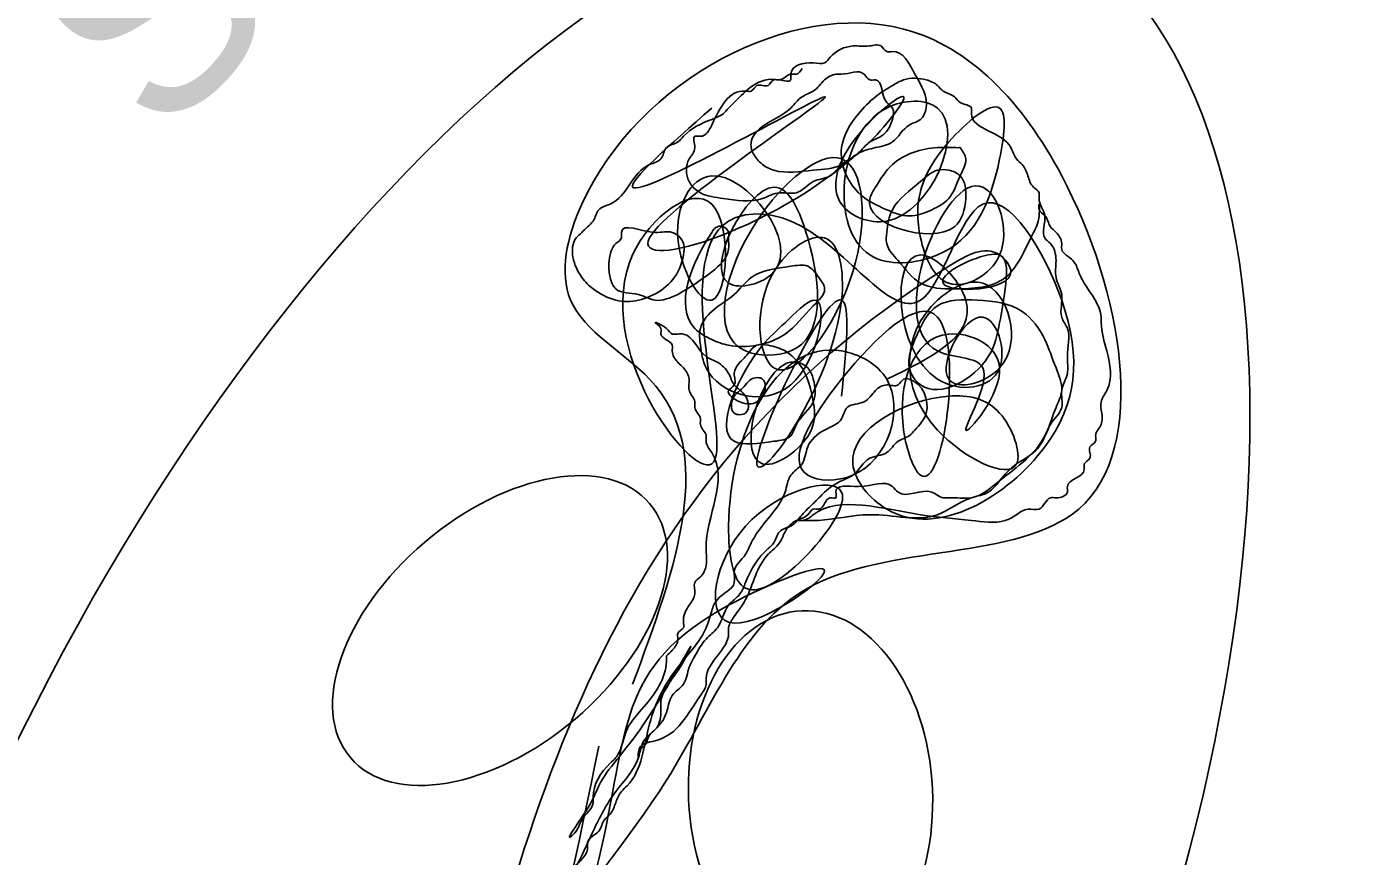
# Model space of a CAD drawing. Extents: x -796 to 2793, y -4650 to 4425.
# Drawn here: x 2628.34 to 2642.24, y 2206.07 to 2214.63 of the extents above; entities that cross this region are included whole.
import ezdxf

# ---------------------------------------------------------------- set-up
doc = ezdxf.new("R2010")
doc.units = 0
doc.layers.add('RD_HC_Data', color=7, linetype='Continuous')
doc.layers.add('RD_HC_Data_Tic', color=7, linetype='Continuous')

msp = doc.modelspace()

# ---------------------------------------------------------------- linework, layer by layer
at = {"layer": 'RD_HC_Data'}
for centre, major_axis, ratio in [((2633.052, 2204.462), (-9.013, -17.5), 0.587971), ((2633.373, 2204.229), (-5.367, -11.55), 0.466338), ((2633.227, 2208.4), (-1.546, -1.313), 0.591245), ((2636.436, 2206.708), (0.088, -1.896), 0.664387)]:
    msp.add_ellipse(centre, major_axis=major_axis, ratio=ratio, dxfattribs=at)
for points in [[(2634.248, 2207.204), (2632.615, 2203.704), (2631.973, 2204.229), (2630.981, 2204.054), (2631.156, 2202.596), (2629.99, 2202.246), (2629.99, 2201.721), (2630.456, 2201.896), (2631.156, 2201.079), (2628.823, 2200.087), (2630.806, 2198.804), (2632.265, 2197.812), (2631.623, 2200.262), (2632.148, 2200.612), (2633.432, 2199.796), (2633.782, 2201.254), (2633.782, 2201.721), (2634.773, 2201.896), (2634.948, 2202.421), (2633.957, 2202.246), (2633.257, 2203.062), (2634.948, 2206.854), (2636.407, 2208.837), (2639.207, 2209.654), (2639.032, 2213.096), (2637.398, 2214.612), (2634.073, 2212.804), (2633.957, 2211.812), (2634.773, 2210.996), (2634.598, 2207.846)], [(2636.348, 2214.204), (2636.29, 2214.146), (2636.232, 2214.146), (2636.115, 2214.087), (2636.057, 2214.087), (2635.998, 2214.029), (2635.882, 2214.029), (2635.823, 2213.971), (2635.765, 2213.971), (2635.415, 2213.621), (2635.298, 2213.504), (2635.24, 2213.504), (2635.24, 2213.387), (2635.182, 2213.271), (2635.182, 2213.037), (2635.298, 2212.921), (2635.532, 2212.862), (2635.94, 2212.862), (2636.115, 2212.921), (2636.29, 2212.921), (2636.465, 2213.037), (2636.64, 2213.096), (2636.757, 2213.212), (2636.932, 2213.329), (2637.048, 2213.446), (2637.165, 2213.504), (2637.282, 2213.679), (2637.282, 2213.796), (2637.223, 2213.854), (2637.107, 2214.087), (2637.048, 2214.087), (2636.99, 2214.146), (2636.757, 2214.146), (2636.698, 2214.146), (2636.582, 2214.087), (2636.465, 2213.971), (2636.348, 2213.912), (2636.232, 2213.796), (2636.057, 2213.679), (2635.823, 2213.446), (2635.823, 2213.387), (2635.882, 2213.271), (2635.94, 2213.212), (2636.057, 2213.154), (2636.465, 2213.154), (2636.757, 2213.212), (2636.932, 2213.329), (2637.107, 2213.387), (2637.282, 2213.446), (2637.457, 2213.621), (2637.573, 2213.679), (2637.632, 2213.796), (2637.515, 2214.146), (2637.282, 2214.379), (2637.223, 2214.379), (2637.165, 2214.437), (2637.048, 2214.437), (2636.873, 2214.437), (2636.64, 2214.321), (2636.582, 2214.262), (2636.465, 2214.262), (2636.232, 2214.146), (2636.232, 2214.087), (2636.115, 2214.087), (2635.648, 2213.854), (2635.59, 2213.796), (2635.532, 2213.737), (2635.415, 2213.679), (2635.123, 2213.504), (2635.065, 2213.446), (2634.948, 2213.387), (2634.89, 2213.271), (2634.773, 2213.212), (2634.365, 2212.804), (2634.248, 2212.746), (2634.19, 2212.629), (2634.132, 2212.571), (2634.073, 2212.512), (2634.015, 2212.454), (2634.073, 2212.046), (2634.19, 2211.929), (2634.423, 2211.812), (2634.657, 2211.812), (2635.065, 2212.104), (2635.123, 2212.279), (2635.123, 2212.396), (2635.007, 2212.512), (2634.832, 2212.512), (2634.482, 2212.512), (2634.482, 2212.454), (2634.423, 2212.396), (2634.365, 2212.279), (2634.365, 2212.046), (2634.423, 2211.929), (2634.657, 2211.871), (2634.832, 2211.812), (2635.065, 2211.871)], [(2634.948, 2208.137), (2634.948, 2208.079), (2634.715, 2207.612), (2634.54, 2207.379), (2634.482, 2207.204), (2634.423, 2207.087), (2634.365, 2207.029), (2634.19, 2206.679), (2634.19, 2206.621), (2634.073, 2206.446), (2634.015, 2206.329), (2633.957, 2206.271), (2634.132, 2206.562), (2634.248, 2206.796), (2634.715, 2207.437), (2635.182, 2208.196), (2635.123, 2208.079), (2635.007, 2207.904), (2634.89, 2207.671), (2634.89, 2207.554), (2634.832, 2207.379), (2634.773, 2207.321), (2634.715, 2207.204), (2634.657, 2207.146), (2634.657, 2207.087), (2634.657, 2207.146), (2634.832, 2207.262), (2635.298, 2207.729), (2635.357, 2207.846), (2635.357, 2207.904), (2635.473, 2208.137), (2635.59, 2208.371), (2635.59, 2208.429), (2635.648, 2208.546), (2635.765, 2208.721), (2635.998, 2209.187), (2636.115, 2209.304), (2636.173, 2209.421), (2636.29, 2209.537), (2636.407, 2209.596), (2636.465, 2209.654), (2636.523, 2209.654), (2636.582, 2209.712), (2636.64, 2209.771), (2636.698, 2209.771), (2636.698, 2209.829), (2636.932, 2209.887), (2637.282, 2209.887), (2637.34, 2209.829), (2637.69, 2209.829), (2637.807, 2209.771), (2637.865, 2209.771), (2638.098, 2209.771), (2638.39, 2209.946), (2638.857, 2210.412), (2638.915, 2210.529), (2639.032, 2210.704), (2639.032, 2210.879), (2639.09, 2211.054), (2639.09, 2211.229), (2639.09, 2211.521), (2639.032, 2211.637), (2639.032, 2211.871), (2638.973, 2212.046), (2638.973, 2212.221), (2638.915, 2212.396), (2638.857, 2212.454), (2638.857, 2212.687), (2638.798, 2212.862), (2638.798, 2212.921), (2638.74, 2212.979), (2638.682, 2213.096), (2638.623, 2213.212), (2638.565, 2213.271), (2638.507, 2213.387), (2638.273, 2213.562), (2638.098, 2213.737), (2638.098, 2213.796), (2637.982, 2213.854), (2637.923, 2213.912), (2637.807, 2213.971), (2637.748, 2214.029), (2637.632, 2214.087), (2637.398, 2214.087), (2637.282, 2214.029), (2637.107, 2213.912), (2636.932, 2213.737), (2636.757, 2213.387), (2636.932, 2212.921), (2637.223, 2212.746), (2637.398, 2212.687), (2637.515, 2212.687), (2637.69, 2212.746), (2637.865, 2212.862), (2637.982, 2213.096), (2638.04, 2213.271), (2637.982, 2213.387)], [(2635.415, 2213.796), (2634.598, 2212.979), (2636.582, 2213.912), (2634.773, 2212.454), (2637.048, 2213.446), (2637.398, 2213.912), (2636.873, 2213.446), (2636.757, 2212.804), (2637.223, 2212.629), (2637.748, 2213.796), (2637.223, 2213.796), (2637.048, 2212.279), (2637.748, 2212.279), (2638.39, 2213.271), (2638.39, 2213.796), (2637.865, 2213.446), (2637.573, 2212.454), (2637.865, 2211.987), (2638.39, 2212.279), (2638.215, 2212.979), (2637.748, 2211.287), (2638.215, 2211.112), (2638.04, 2210.471), (2638.39, 2211.112), (2637.865, 2211.462), (2637.398, 2210.471), (2637.573, 2210.004), (2637.748, 2211.637), (2636.757, 2210.996), (2636.407, 2210.004), (2636.873, 2210.004), (2637.223, 2210.996), (2636.757, 2211.287), (2635.59, 2209.479), (2635.765, 2208.837), (2636.407, 2209.187), (2636.757, 2209.829), (2635.765, 2209.479), (2635.59, 2208.487), (2636.582, 2209.012), (2635.59, 2208.662), (2634.248, 2206.037), (2632.44, 2202.071), (2632.44, 2202.596), (2631.448, 2201.604), (2632.79, 2202.421), (2632.265, 2202.246), (2630.631, 2199.446), (2631.156, 2199.096), (2632.265, 2202.596)], [(2637.982, 2213.387), (2637.923, 2213.387), (2637.748, 2213.387), (2637.282, 2213.212), (2637.107, 2212.979), (2637.048, 2212.862), (2637.923, 2212.571), (2638.04, 2212.862), (2637.982, 2213.096), (2637.865, 2213.154), (2637.748, 2213.154), (2637.573, 2213.037), (2637.282, 2212.746), (2637.223, 2212.512), (2637.223, 2212.396), (2637.34, 2212.221), (2637.573, 2211.987), (2637.923, 2211.929), (2638.448, 2212.046), (2638.74, 2212.512), (2638.798, 2212.687), (2638.798, 2212.804), (2638.798, 2212.746), (2638.857, 2212.687), (2638.915, 2212.571), (2638.973, 2212.512), (2639.032, 2212.396), (2639.032, 2212.337), (2639.148, 2212.221), (2639.207, 2212.104), (2639.265, 2211.987), (2639.44, 2211.637), (2639.44, 2211.579), (2639.498, 2211.287), (2639.498, 2210.879), (2639.44, 2210.762), (2639.44, 2210.529), (2639.382, 2210.412), (2639.382, 2210.354), (2639.323, 2210.296), (2639.323, 2210.179), (2639.265, 2210.121), (2639.265, 2210.062), (2639.09, 2209.887), (2639.09, 2209.829), (2638.973, 2209.771), (2638.915, 2209.771), (2638.798, 2209.654), (2638.682, 2209.654), (2638.565, 2209.596), (2638.448, 2209.537), (2638.098, 2209.537), (2637.573, 2209.596), (2636.465, 2209.596), (2636.348, 2209.537), (2636.29, 2209.537), (2636.348, 2209.537), (2636.523, 2209.537), (2637.048, 2209.596), (2637.748, 2209.596), (2638.098, 2209.771), (2638.273, 2209.829), (2638.39, 2209.946), (2638.565, 2210.121), (2638.74, 2210.237), (2638.973, 2210.704), (2639.032, 2210.879), (2638.973, 2211.112), (2638.857, 2211.404), (2638.623, 2211.696), (2638.157, 2211.812), (2637.748, 2211.754), (2637.515, 2211.404), (2637.457, 2211.112), (2637.573, 2210.937), (2638.273, 2211.229), (2638.39, 2211.579), (2638.448, 2211.929), (2638.39, 2212.279), (2638.273, 2212.279), (2637.807, 2211.987), (2638.507, 2212.104), (2638.39, 2212.279), (2637.865, 2212.162), (2632.615, 2202.887)], [(2636.757, 2210.821), (2636.757, 2211.812), (2635.882, 2210.121), (2636.757, 2211.812), (2636.582, 2212.454), (2636.057, 2212.104), (2636.057, 2211.112), (2636.873, 2212.104), (2636.757, 2213.271), (2635.882, 2212.629), (2635.765, 2211.287), (2636.232, 2211.287), (2636.407, 2212.454), (2636.057, 2212.979), (2635.59, 2211.987), (2636.057, 2212.104), (2635.415, 2213.096), (2635.065, 2212.454), (2635.415, 2211.812), (2635.415, 2212.804), (2634.598, 2212.279), (2635.415, 2210.121), (2635.59, 2212.629), (2636.232, 2212.629), (2637.573, 2211.812), (2638.215, 2212.804), (2639.032, 2211.812), (2638.857, 2210.296), (2637.223, 2209.654), (2636.873, 2210.121), (2637.865, 2210.821), (2638.39, 2210.646), (2638.565, 2210.121), (2637.748, 2210.471), (2637.748, 2211.812), (2638.215, 2211.987), (2638.39, 2211.112), (2637.865, 2210.996), (2638.215, 2211.637), (2638.39, 2211.112), (2637.748, 2210.996), (2637.573, 2212.279), (2638.04, 2211.812), (2637.223, 2210.996)], [(2635.065, 2211.871), (2635.415, 2212.104), (2635.59, 2212.337), (2635.59, 2212.454), (2635.59, 2212.512), (2635.532, 2212.571), (2635.473, 2212.571), (2635.415, 2212.512), (2635.24, 2211.521), (2635.415, 2211.404), (2635.59, 2211.346), (2635.882, 2211.346), (2636.173, 2211.462), (2636.465, 2211.754), (2636.582, 2211.929), (2636.523, 2212.046), (2636.407, 2212.162), (2636.232, 2212.162), (2635.823, 2212.046), (2635.648, 2211.871), (2635.415, 2211.696), (2635.298, 2211.521), (2635.298, 2211.346), (2635.357, 2211.112), (2636.232, 2210.937), (2636.465, 2211.812), (2636.173, 2211.579), (2635.94, 2211.346), (2635.648, 2210.354), (2636.057, 2210.354), (2636.232, 2210.412), (2636.29, 2210.529), (2636.465, 2210.762), (2636.465, 2210.996), (2636.407, 2211.112), (2636.29, 2211.171), (2636.232, 2211.171), (2636.115, 2211.112), (2635.94, 2210.121), (2636.465, 2210.529), (2636.465, 2210.762), (2636.348, 2211.112), (2636.173, 2211.287), (2635.998, 2211.346), (2635.882, 2211.346), (2635.765, 2211.229), (2635.707, 2211.171), (2635.648, 2211.054), (2635.648, 2210.937), (2635.59, 2210.879), (2635.707, 2210.762), (2635.882, 2210.762), (2635.94, 2210.821), (2635.94, 2210.996), (2635.823, 2210.996), (2635.765, 2210.937), (2635.707, 2210.879), (2635.648, 2210.821), (2635.648, 2210.646), (2635.765, 2210.646), (2635.765, 2210.821), (2635.648, 2210.937), (2635.59, 2211.054), (2635.473, 2211.171), (2635.357, 2211.229), (2635.123, 2211.462), (2635.065, 2211.462), (2635.007, 2211.462), (2634.948, 2211.521), (2634.832, 2211.579), (2634.89, 2211.521), (2634.89, 2211.462), (2635.007, 2211.346), (2635.007, 2211.287), (2635.065, 2211.171), (2635.123, 2211.112), (2635.182, 2210.996), (2635.182, 2210.879), (2635.24, 2210.762), (2635.24, 2210.704), (2635.298, 2210.587), (2635.298, 2210.529), (2635.357, 2210.412), (2635.357, 2210.354), (2635.415, 2210.237), (2635.357, 2209.246), (2635.357, 2209.071), (2635.298, 2208.954), (2635.24, 2208.896), (2635.24, 2208.779), (2635.182, 2208.662), (2635.123, 2208.487), (2635.123, 2208.429), (2635.065, 2208.371), (2635.065, 2208.312), (2635.007, 2208.196), (2634.948, 2208.137)], [(2632.498, 2203.471), (2632.557, 2203.296), (2632.557, 2203.179), (2632.44, 2203.062), (2632.382, 2203.062), (2632.265, 2203.121), (2632.207, 2203.121), (2632.498, 2203.354), (2632.79, 2203.062), (2633.023, 2202.596), (2633.023, 2202.421), (2633.082, 2202.304), (2633.14, 2202.537), (2633.14, 2203.004), (2633.198, 2203.237), (2633.198, 2203.412), (2633.198, 2203.704), (2633.257, 2203.762), (2633.257, 2204.112), (2633.315, 2204.287), (2633.373, 2204.404), (2633.373, 2204.754), (2633.432, 2204.871), (2633.432, 2204.987), (2633.49, 2205.046), (2633.49, 2205.104), (2633.548, 2205.221), (2633.548, 2205.279), (2633.84, 2205.629), (2633.84, 2205.746), (2633.957, 2205.804), (2633.957, 2205.862), (2634.015, 2205.979), (2634.073, 2206.037), (2634.132, 2206.154), (2634.132, 2206.212), (2634.248, 2206.329), (2634.307, 2206.446), (2634.365, 2206.504), (2634.423, 2206.621), (2634.482, 2206.737), (2634.54, 2206.796), (2634.773, 2207.437), (2635.065, 2208.021), (2635.357, 2208.429), (2635.415, 2208.604), (2635.473, 2208.721), (2635.648, 2208.896), (2635.648, 2209.012), (2635.765, 2209.187), (2635.823, 2209.304), (2636.115, 2209.712), (2636.173, 2209.829), (2636.232, 2210.004), (2636.348, 2210.121), (2636.407, 2210.296), (2636.582, 2210.471), (2636.757, 2210.587), (2636.815, 2210.704), (2636.99, 2210.762), (2637.107, 2210.879), (2637.223, 2210.937), (2637.34, 2210.937), (2637.398, 2210.996), (2637.457, 2210.996), (2637.632, 2210.646), (2637.515, 2210.471), (2637.457, 2210.412), (2637.34, 2210.354), (2637.223, 2210.237), (2637.048, 2210.179), (2636.873, 2210.004), (2636.757, 2209.946), (2636.582, 2209.829), (2636.465, 2209.712), (2636.348, 2209.596), (2636.232, 2209.479), (2636.115, 2209.421), (2636.057, 2209.304), (2635.998, 2209.246), (2635.765, 2208.896), (2635.707, 2208.779), (2635.59, 2208.662), (2635.473, 2208.429), (2635.357, 2208.312), (2635.24, 2208.137), (2635.182, 2208.021), (2635.123, 2207.846), (2635.007, 2207.729), (2634.948, 2207.554), (2634.832, 2207.379), (2634.715, 2207.262), (2634.657, 2207.087), (2634.423, 2206.737), (2634.19, 2206.329), (2633.957, 2205.862), (2633.84, 2205.687)]]:
    msp.add_spline(points, degree=3, dxfattribs=at)

# ---------------------------------------------------------------- texts
at = {"layer": 'RD_HC_Data_Tic'}
msp.add_text('S', height=2.1, rotation=47.4879, dxfattribs=at).set_placement((2629.752, 2213.418))

doc.saveas('drawing.dxf')
